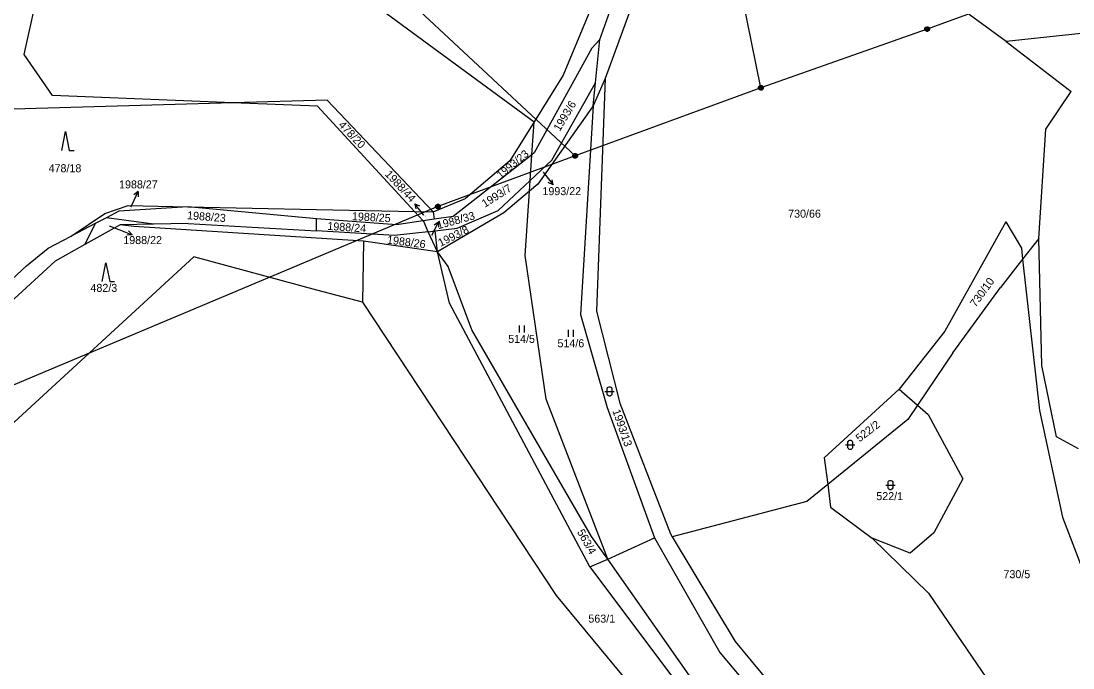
# Model space of a CAD drawing. Extents: x -795483 to -789093, y -1112258 to -1108741.
# Drawn here: x -790611.3 to -790387.8, y -1110596.1 to -1110458.6 of the extents above; entities that cross this region are included whole.
import ezdxf

# ---------------------------------------------------------------- set-up
doc = ezdxf.new("R2010")
doc.units = 0
for name, color, linetype in [('Komunikace', 7, 'Continuous'), ('Vrstva 1', 7, 'Continuous'), ('Vrstva 12', 7, 'Continuous'), ('Vrstva 14', 7, 'Continuous'), ('Vrstva 16', 7, 'Continuous'), ('Vrstva 23', 7, 'Continuous'), ('Vrstva 26', 7, 'Continuous')]:
    doc.layers.add(name, color=color, linetype=linetype)

msp = doc.modelspace()

# ---------------------------------------------------------------- linework, layer by layer
at = {"layer": 'Komunikace'}
for p, q in [((-790500.35, -1110490.73), (-790500.08, -1110491.08)), ((-790587.93, -1110498.14), (-790587.67, -1110497.59)), ((-790525.7, -1110499.91), (-790525.77, -1110499.81)), ((-790592.56, -1110502.13), (-790590.46, -1110502.96)), ((-790524.01, -1110504.16), (-790523.94, -1110504.02))]:
    msp.add_line(p, q, dxfattribs=at)
at = {"layer": 'Vrstva 1'}
for p, q in [((-790477.81, -1110426.08), (-790496.08, -1110470.1)), ((-790473.89, -1110434.66), (-790487.2, -1110470.86)), ((-790561.74, -1110436.24), (-790502.29, -1110480.07)), ((-790610.6, -1110465.74), (-790605.34, -1110441.96)), ((-790402.01, -1110462.96), (-790431.29, -1110441.57)), ((-790488.28, -1110462.52), (-790481.22, -1110442.37)), ((-790380.8, -1110460.68), (-790402.01, -1110462.96)), ((-790488.28, -1110462.52), (-790490.03, -1110464.38)), ((-790489.24, -1110471.78), (-790488.28, -1110462.52)), ((-790402.01, -1110462.96), (-790388.18, -1110473.57)), ((-790604.59, -1110474.45), (-790610.6, -1110465.74)), ((-790490.03, -1110464.38), (-790502.24, -1110486.65)), ((-790496.08, -1110470.1), (-790502.29, -1110480.07)), ((-790487.2, -1110470.86), (-790489.75, -1110476.67)), ((-790487.2, -1110470.86), (-790489.04, -1110520.27)), ((-790498.52, -1110488.18), (-790489.24, -1110471.78)), ((-790489.75, -1110476.67), (-790489.24, -1110471.78)), ((-790566.3, -1110476.01), (-790604.59, -1110474.45)), ((-790546.25, -1110475.44), (-790566.3, -1110476.01)), ((-790523.7, -1110499.17), (-790546.25, -1110475.44)), ((-790393.54, -1110481.62), (-790388.18, -1110473.57)), ((-790566.3, -1110476.01), (-790612.93, -1110477.33)), ((-790548.32, -1110476.74), (-790566.3, -1110476.01)), ((-790527.69, -1110499.09), (-790548.32, -1110476.74)), ((-790489.75, -1110476.67), (-790501.5, -1110493.33)), ((-790489.75, -1110476.67), (-790492.39, -1110520.97)), ((-790502.29, -1110480.07), (-790507.45, -1110488.35)), ((-790502.75, -1110487.05), (-790502.29, -1110480.07)), ((-790395.03, -1110504.86), (-790393.54, -1110481.62)), ((-790502.24, -1110486.65), (-790502.75, -1110487.05)), ((-790502.75, -1110487.05), (-790519.48, -1110500.19)), ((-790507.45, -1110488.35), (-790516.85, -1110496.35)), ((-790503.1, -1110492.51), (-790502.75, -1110487.05)), ((-790503.1, -1110492.51), (-790498.52, -1110488.18)), ((-790509.89, -1110498.93), (-790503.1, -1110492.51)), ((-790503.25, -1110494.79), (-790503.1, -1110492.51)), ((-790501.5, -1110493.33), (-790503.25, -1110494.79)), ((-790503.25, -1110494.79), (-790508.73, -1110499.36)), ((-790504.14, -1110508.43), (-790503.25, -1110494.79)), ((-790593.44, -1110499.55), (-790588.53, -1110497.85)), ((-790588.53, -1110497.85), (-790575.84, -1110498.11)), ((-790523.7, -1110499.17), (-790516.85, -1110496.35)), ((-790600.59, -1110504.32), (-790593.44, -1110499.55)), ((-790590.46, -1110499.04), (-790593.11, -1110500.42)), ((-790575.84, -1110498.11), (-790590.46, -1110499.04)), ((-790548.49, -1110500.66), (-790575.84, -1110498.11)), ((-790575.84, -1110498.11), (-790548.48, -1110498.67)), ((-790548.48, -1110498.67), (-790527.69, -1110499.09)), ((-790525.83, -1110501.1), (-790527.69, -1110499.09)), ((-790527.69, -1110499.09), (-790523.7, -1110499.17)), ((-790523.7, -1110499.17), (-790523.53, -1110500.77)), ((-790508.73, -1110499.36), (-790520.19, -1110506.12)), ((-790518.59, -1110502.68), (-790509.89, -1110498.93)), ((-790595.55, -1110501.69), (-790600.59, -1110504.32)), ((-790595.55, -1110501.69), (-790597.74, -1110506.14)), ((-790590.23, -1110501.93), (-790597.74, -1110506.14)), ((-790593.11, -1110500.42), (-790595.55, -1110501.69)), ((-790583.11, -1110501.79), (-790593.11, -1110500.42)), ((-790583.11, -1110501.79), (-790590.23, -1110501.93)), ((-790587.3, -1110502.29), (-790590.23, -1110501.93)), ((-790548.52, -1110504.75), (-790587.3, -1110502.29)), ((-790575.74, -1110501.64), (-790583.11, -1110501.79)), ((-790575.74, -1110501.64), (-790548.51, -1110503.2)), ((-790548.51, -1110503.2), (-790548.49, -1110500.66)), ((-790531.48, -1110501.91), (-790548.49, -1110500.66)), ((-790525.83, -1110501.1), (-790531.48, -1110501.91)), ((-790523.53, -1110500.77), (-790525.83, -1110501.1)), ((-790525.69, -1110501.25), (-790525.83, -1110501.1)), ((-790524.76, -1110503.41), (-790525.69, -1110501.25)), ((-790519.48, -1110500.19), (-790523.53, -1110500.77)), ((-790402.03, -1110501.3), (-790415.04, -1110524.53)), ((-790402.03, -1110501.3), (-790398.76, -1110506.9)), ((-790605.52, -1110506.9), (-790600.59, -1110504.32)), ((-790531.91, -1110504.24), (-790548.51, -1110503.2)), ((-790524.76, -1110503.41), (-790531.91, -1110504.24)), ((-790524.76, -1110503.41), (-790523.27, -1110503.23)), ((-790522.8, -1110507.65), (-790524.76, -1110503.41)), ((-790523.27, -1110503.23), (-790518.59, -1110502.68)), ((-790522.8, -1110507.65), (-790523.27, -1110503.23)), ((-790597.74, -1110506.14), (-790604.04, -1110509.67)), ((-790538.49, -1110505.38), (-790548.52, -1110504.75)), ((-790538.49, -1110505.38), (-790538.75, -1110518.41)), ((-790522.8, -1110507.65), (-790538.49, -1110505.38)), ((-790520.19, -1110506.12), (-790522.8, -1110507.65)), ((-790395.03, -1110504.86), (-790398.5, -1110509.27)), ((-790394.44, -1110531.82), (-790395.03, -1110504.86)), ((-790574.59, -1110508.76), (-790618.84, -1110549.45)), ((-790610.12, -1110510.69), (-790605.52, -1110506.9)), ((-790548.44, -1110515.8), (-790574.59, -1110508.76)), ((-790520.23, -1110518.56), (-790522.8, -1110507.65)), ((-790520.5, -1110510.81), (-790522.8, -1110507.65)), ((-790499.68, -1110538.97), (-790504.14, -1110508.43)), ((-790398.76, -1110506.9), (-790398.5, -1110509.27)), ((-790604.04, -1110509.67), (-790632.13, -1110535.54)), ((-790631.9, -1110530.88), (-790610.12, -1110510.69)), ((-790515.53, -1110524.27), (-790520.5, -1110510.81)), ((-790398.5, -1110509.27), (-790403.22, -1110515.28)), ((-790398.5, -1110509.27), (-790394.93, -1110541.4)), ((-790413.35, -1110529.14), (-790403.22, -1110515.28)), ((-790538.75, -1110518.41), (-790548.44, -1110515.8)), ((-790538.75, -1110518.41), (-790497.57, -1110580.71)), ((-790490.44, -1110574.65), (-790520.23, -1110518.56)), ((-790492.39, -1110520.97), (-790486.72, -1110540.8)), ((-790489.04, -1110520.27), (-790484.08, -1110539.86)), ((-790490.06, -1110568.16), (-790515.53, -1110524.27)), ((-790415.04, -1110524.53), (-790424.72, -1110536.85)), ((-790413.35, -1110529.14), (-790420.83, -1110540.25)), ((-790391.31, -1110547.01), (-790394.44, -1110531.82)), ((-790424.72, -1110536.85), (-790440.64, -1110551.5)), ((-790424.72, -1110536.85), (-790420.83, -1110540.25)), ((-790486.64, -1110573.03), (-790499.68, -1110538.97)), ((-790484.08, -1110539.86), (-790473.3, -1110567.62)), ((-790420.83, -1110540.25), (-790422.88, -1110543.29)), ((-790420.83, -1110540.25), (-790418.57, -1110542.23)), ((-790486.72, -1110540.8), (-790476.67, -1110568.47)), ((-790418.57, -1110542.23), (-790411.19, -1110555.95)), ((-790394.93, -1110541.4), (-790390.03, -1110564.08)), ((-790422.88, -1110543.29), (-790439.91, -1110557.13)), ((-790386.66, -1110549.55), (-790391.31, -1110547.01)), ((-790440.64, -1110551.5), (-790439.91, -1110557.13)), ((-790411.19, -1110555.95), (-790417.34, -1110567.44)), ((-790439.91, -1110557.13), (-790444.33, -1110560.72)), ((-790439.91, -1110557.13), (-790439.29, -1110561.97)), ((-790444.33, -1110560.72), (-790472.93, -1110568.23)), ((-790439.29, -1110561.97), (-790430.46, -1110568.54)), ((-790390.03, -1110564.08), (-790377.58, -1110596.73)), ((-790486.64, -1110573.03), (-790490.06, -1110568.16)), ((-790486.64, -1110573.03), (-790476.67, -1110568.47)), ((-790476.67, -1110568.47), (-790462.8, -1110592.84)), ((-790473.3, -1110567.62), (-790472.93, -1110568.23)), ((-790472.93, -1110568.23), (-790459.56, -1110590.5)), ((-790422.42, -1110571.76), (-790430.46, -1110568.54)), ((-790430.46, -1110568.54), (-790418.48, -1110580.26)), ((-790417.34, -1110567.44), (-790422.42, -1110571.76)), ((-790490.44, -1110574.65), (-790486.64, -1110573.03)), ((-790451, -1110623.73), (-790486.64, -1110573.03)), ((-790490.44, -1110574.65), (-790431.19, -1110653.59)), ((-790418.48, -1110580.26), (-790397.32, -1110611.16)), ((-790497.57, -1110580.71), (-790457.29, -1110629.5)), ((-790459.56, -1110590.5), (-790426.68, -1110630.31)), ((-790462.8, -1110592.84), (-790429.93, -1110631.99))]:
    msp.add_line(p, q, dxfattribs=at)
at = {"layer": 'Vrstva 12'}
for p, q in [((-790454.09, -1110472.82), (-790465.99, -1110414.73)), ((-790493.58, -1110487.27), (-790547.1, -1110437.27)), ((-790380.24, -1110446.28), (-790418.77, -1110460.32)), ((-790418.77, -1110460.32), (-790454.09, -1110472.82)), ((-790454.09, -1110472.82), (-790493.58, -1110487.27)), ((-790493.58, -1110487.27), (-790522.7, -1110498.06)), ((-790522.7, -1110498.06), (-790614.27, -1110536.56))]:
    msp.add_line(p, q, dxfattribs=at)
at = {"layer": 'Vrstva 16'}
for p, q in [((-790500.08, -1110491.08), (-790498.26, -1110493.47)), ((-790498.26, -1110493.47), (-790499.26, -1110492.97)), ((-790498.26, -1110493.47), (-790498.47, -1110492.37)), ((-790587.67, -1110497.59), (-790586.39, -1110494.88)), ((-790586.39, -1110494.88), (-790587.27, -1110495.57)), ((-790586.39, -1110494.88), (-790586.36, -1110496)), ((-790525.77, -1110499.81), (-790527.63, -1110497.46)), ((-790527.63, -1110497.46), (-790527.4, -1110498.55)), ((-790527.63, -1110497.46), (-790526.62, -1110497.93)), ((-790523.94, -1110504.02), (-790522.57, -1110501.35)), ((-790522.57, -1110501.35), (-790523.47, -1110502.01)), ((-790522.57, -1110501.35), (-790522.58, -1110502.47)), ((-790590.46, -1110502.96), (-790587.67, -1110504.06)), ((-790587.67, -1110504.06), (-790588.78, -1110504.16)), ((-790587.67, -1110504.06), (-790588.42, -1110503.23))]:
    msp.add_line(p, q, dxfattribs=at)
at = {"layer": 'Vrstva 23'}
for p, q in [((-790602.61, -1110486.13), (-790601.81, -1110482.13)), ((-790601.81, -1110482.13), (-790601.01, -1110486.13)), ((-790601.01, -1110486.13), (-790600.01, -1110486.13)), ((-790594.03, -1110513.99), (-790593.23, -1110509.99)), ((-790593.23, -1110509.99), (-790592.43, -1110513.99)), ((-790592.43, -1110513.99), (-790591.43, -1110513.99)), ((-790505.38, -1110524.84), (-790505.38, -1110523.34)), ((-790504.38, -1110523.34), (-790504.38, -1110524.84)), ((-790494.95, -1110525.77), (-790494.95, -1110524.27)), ((-790493.95, -1110524.27), (-790493.95, -1110525.77)), ((-790487.25, -1110537.35), (-790485.25, -1110537.35)), ((-790486.75, -1110536.75), (-790486.65, -1110536.55)), ((-790486.75, -1110537.95), (-790486.75, -1110536.75)), ((-790486.65, -1110538.15), (-790486.75, -1110537.95)), ((-790486.65, -1110536.55), (-790486.55, -1110536.45)), ((-790486.55, -1110536.45), (-790486.35, -1110536.35)), ((-790486.35, -1110536.35), (-790486.15, -1110536.35)), ((-790486.15, -1110536.35), (-790485.95, -1110536.45)), ((-790485.95, -1110536.45), (-790485.85, -1110536.55)), ((-790485.85, -1110536.55), (-790485.75, -1110536.75)), ((-790485.75, -1110537.95), (-790485.85, -1110538.15)), ((-790485.75, -1110536.75), (-790485.75, -1110537.95)), ((-790486.55, -1110538.25), (-790486.65, -1110538.15)), ((-790486.35, -1110538.35), (-790486.55, -1110538.25)), ((-790486.15, -1110538.35), (-790486.35, -1110538.35)), ((-790485.95, -1110538.25), (-790486.15, -1110538.35)), ((-790485.85, -1110538.15), (-790485.95, -1110538.25)), ((-790436.12, -1110548.72), (-790434.12, -1110548.72)), ((-790435.62, -1110548.12), (-790435.52, -1110547.92)), ((-790435.62, -1110549.32), (-790435.62, -1110548.12)), ((-790435.52, -1110547.92), (-790435.42, -1110547.82)), ((-790435.42, -1110547.82), (-790435.22, -1110547.72)), ((-790435.22, -1110547.72), (-790435.02, -1110547.72)), ((-790435.02, -1110547.72), (-790434.82, -1110547.82)), ((-790434.82, -1110547.82), (-790434.72, -1110547.92)), ((-790434.72, -1110547.92), (-790434.62, -1110548.12)), ((-790434.62, -1110548.12), (-790434.62, -1110549.32)), ((-790435.52, -1110549.52), (-790435.62, -1110549.32)), ((-790435.42, -1110549.62), (-790435.52, -1110549.52)), ((-790435.22, -1110549.72), (-790435.42, -1110549.62)), ((-790435.02, -1110549.72), (-790435.22, -1110549.72)), ((-790434.82, -1110549.62), (-790435.02, -1110549.72)), ((-790434.72, -1110549.52), (-790434.82, -1110549.62)), ((-790434.62, -1110549.32), (-790434.72, -1110549.52)), ((-790427.59, -1110557.26), (-790425.59, -1110557.26)), ((-790427.09, -1110556.66), (-790426.99, -1110556.46)), ((-790427.09, -1110557.86), (-790427.09, -1110556.66)), ((-790426.99, -1110558.06), (-790427.09, -1110557.86)), ((-790426.99, -1110556.46), (-790426.89, -1110556.36)), ((-790426.89, -1110558.16), (-790426.99, -1110558.06)), ((-790426.89, -1110556.36), (-790426.69, -1110556.26)), ((-790426.69, -1110558.26), (-790426.89, -1110558.16)), ((-790426.69, -1110556.26), (-790426.49, -1110556.26)), ((-790426.49, -1110556.26), (-790426.29, -1110556.36)), ((-790426.29, -1110558.16), (-790426.49, -1110558.26)), ((-790426.29, -1110556.36), (-790426.19, -1110556.46)), ((-790426.19, -1110558.06), (-790426.29, -1110558.16)), ((-790426.19, -1110556.46), (-790426.09, -1110556.66)), ((-790426.09, -1110557.86), (-790426.19, -1110558.06)), ((-790426.09, -1110556.66), (-790426.09, -1110557.86)), ((-790426.49, -1110558.26), (-790426.69, -1110558.26))]:
    msp.add_line(p, q, dxfattribs=at)
at = {"layer": 'Vrstva 26'}
for p, q in [((-790419.07, -1110459.92), (-790418.87, -1110459.82)), ((-790418.87, -1110459.82), (-790418.67, -1110459.82)), ((-790418.67, -1110459.82), (-790418.47, -1110459.92)), ((-790419.27, -1110460.22), (-790419.17, -1110460.02)), ((-790419.27, -1110460.42), (-790419.27, -1110460.22)), ((-790419.17, -1110460.62), (-790419.27, -1110460.42)), ((-790419.17, -1110460.02), (-790419.07, -1110459.92)), ((-790419.07, -1110460.72), (-790419.17, -1110460.62)), ((-790419.07, -1110460.12), (-790419.07, -1110460.52)), ((-790419.07, -1110460.52), (-790418.87, -1110460.62)), ((-790418.87, -1110460.82), (-790419.07, -1110460.72)), ((-790418.87, -1110460.62), (-790418.87, -1110460.02)), ((-790418.87, -1110460.02), (-790418.67, -1110460.02)), ((-790418.67, -1110460.82), (-790418.87, -1110460.82)), ((-790418.67, -1110460.02), (-790418.67, -1110460.62)), ((-790418.67, -1110460.62), (-790418.47, -1110460.52)), ((-790418.47, -1110460.72), (-790418.67, -1110460.82)), ((-790418.47, -1110459.92), (-790418.37, -1110460.02)), ((-790418.47, -1110460.52), (-790418.47, -1110460.12)), ((-790418.37, -1110460.62), (-790418.47, -1110460.72)), ((-790418.37, -1110460.02), (-790418.27, -1110460.22)), ((-790418.27, -1110460.42), (-790418.37, -1110460.62)), ((-790418.27, -1110460.22), (-790418.27, -1110460.42)), ((-790454.59, -1110472.72), (-790454.49, -1110472.52)), ((-790454.59, -1110472.92), (-790454.59, -1110472.72)), ((-790454.49, -1110473.12), (-790454.59, -1110472.92)), ((-790454.49, -1110472.52), (-790454.39, -1110472.42)), ((-790454.39, -1110473.22), (-790454.49, -1110473.12)), ((-790454.39, -1110472.42), (-790454.19, -1110472.32)), ((-790454.39, -1110472.62), (-790454.39, -1110473.02)), ((-790454.39, -1110473.02), (-790454.19, -1110473.12)), ((-790454.19, -1110473.32), (-790454.39, -1110473.22)), ((-790454.19, -1110472.32), (-790453.99, -1110472.32)), ((-790454.19, -1110473.12), (-790454.19, -1110472.52)), ((-790454.19, -1110472.52), (-790453.99, -1110472.52)), ((-790453.99, -1110472.32), (-790453.79, -1110472.42)), ((-790453.99, -1110472.52), (-790453.99, -1110473.12)), ((-790453.99, -1110473.12), (-790453.79, -1110473.02)), ((-790453.79, -1110473.22), (-790453.99, -1110473.32)), ((-790453.79, -1110472.42), (-790453.69, -1110472.52)), ((-790453.79, -1110473.02), (-790453.79, -1110472.62)), ((-790453.69, -1110473.12), (-790453.79, -1110473.22)), ((-790453.69, -1110472.52), (-790453.59, -1110472.72)), ((-790453.59, -1110472.92), (-790453.69, -1110473.12)), ((-790453.59, -1110472.72), (-790453.59, -1110472.92)), ((-790453.99, -1110473.32), (-790454.19, -1110473.32)), ((-790494.08, -1110487.17), (-790493.98, -1110486.97)), ((-790494.08, -1110487.37), (-790494.08, -1110487.17)), ((-790493.98, -1110487.57), (-790494.08, -1110487.37)), ((-790493.98, -1110486.97), (-790493.88, -1110486.87)), ((-790493.88, -1110487.67), (-790493.98, -1110487.57)), ((-790493.88, -1110486.87), (-790493.68, -1110486.77)), ((-790493.88, -1110487.07), (-790493.88, -1110487.47)), ((-790493.88, -1110487.47), (-790493.68, -1110487.57)), ((-790493.68, -1110487.77), (-790493.88, -1110487.67)), ((-790493.68, -1110486.77), (-790493.48, -1110486.77)), ((-790493.68, -1110487.57), (-790493.68, -1110486.97)), ((-790493.68, -1110486.97), (-790493.48, -1110486.97)), ((-790493.48, -1110487.77), (-790493.68, -1110487.77)), ((-790493.48, -1110486.77), (-790493.28, -1110486.87)), ((-790493.48, -1110486.97), (-790493.48, -1110487.57)), ((-790493.48, -1110487.57), (-790493.28, -1110487.47)), ((-790493.28, -1110487.67), (-790493.48, -1110487.77)), ((-790493.28, -1110486.87), (-790493.18, -1110486.97)), ((-790493.28, -1110487.47), (-790493.28, -1110487.07)), ((-790493.18, -1110487.57), (-790493.28, -1110487.67)), ((-790493.18, -1110486.97), (-790493.08, -1110487.17)), ((-790493.08, -1110487.37), (-790493.18, -1110487.57)), ((-790493.08, -1110487.17), (-790493.08, -1110487.37)), ((-790523.2, -1110497.96), (-790523.1, -1110497.76)), ((-790523.1, -1110497.76), (-790523, -1110497.66)), ((-790523, -1110497.66), (-790522.8, -1110497.56)), ((-790523, -1110497.86), (-790523, -1110498.26)), ((-790522.8, -1110497.56), (-790522.6, -1110497.56)), ((-790522.8, -1110498.36), (-790522.8, -1110497.76)), ((-790522.8, -1110497.76), (-790522.6, -1110497.76)), ((-790522.6, -1110497.56), (-790522.4, -1110497.66)), ((-790522.6, -1110497.76), (-790522.6, -1110498.36)), ((-790522.4, -1110497.66), (-790522.3, -1110497.76)), ((-790522.4, -1110498.26), (-790522.4, -1110497.86)), ((-790522.3, -1110497.76), (-790522.2, -1110497.96)), ((-790523.2, -1110498.16), (-790523.2, -1110497.96)), ((-790523.1, -1110498.36), (-790523.2, -1110498.16)), ((-790523, -1110498.46), (-790523.1, -1110498.36)), ((-790523, -1110498.26), (-790522.8, -1110498.36)), ((-790522.8, -1110498.56), (-790523, -1110498.46)), ((-790522.6, -1110498.56), (-790522.8, -1110498.56)), ((-790522.6, -1110498.36), (-790522.4, -1110498.26)), ((-790522.4, -1110498.46), (-790522.6, -1110498.56)), ((-790522.3, -1110498.36), (-790522.4, -1110498.46)), ((-790522.2, -1110498.16), (-790522.3, -1110498.36)), ((-790522.2, -1110497.96), (-790522.2, -1110498.16))]:
    msp.add_line(p, q, dxfattribs=at)

# ---------------------------------------------------------------- texts
at = {"layer": 'Vrstva 14'}
for s, height, rotation, p in [('1993/6', 1.7, 59.0548, (-790496.82, -1110482.2)), ('478/20', 1.7, 313.4813, (-790543.96, -1110480.84)), ('1993/23', 1.65, 39.6729, (-790509.38, -1110492.22)), ('1993/7', 1.7, 32.3007, (-790512.73, -1110498.33)), ('1988/23', 1.7, 355.658, (-790576.03, -1110500.74)), ('1988/25', 1.7, 356.9432, (-790541, -1110500.94)), ('1988/24', 1.7, 356.1042, (-790546.23, -1110503.01)), ('1993/8', 1.7, 26.7541, (-790522.15, -1110506.65)), ('1988/26', 1.7, 352.8733, (-790533.59, -1110505.92)), ('730/10', 1.7, 54.1243, (-790408.46, -1110519.58)), ('1993/13', 1.7, 288.9161, (-790485.66, -1110541.48)), ('522/2', 1.7, 37.4933, (-790433.14, -1110548.2)), ('563/4', 1.7, 299.2946, (-790493.22, -1110567.23))]:
    msp.add_text(s, height=height, rotation=rotation, dxfattribs=at).set_placement(p)
for s, height, p in [('478/18', 1.7, (-790605.41, -1110490.76)), ('1993/22', 0.1, (-790500.63, -1110490.73)), ('1988/27', 0.1, (-790588.21, -1110498.4)), ('1988/44', 0.1, (-790525.76, -1110500.13)), ('730/66', 1.7, (-790448.31, -1110500.42)), ('1988/22', 0.1, (-790592.84, -1110502.13)), ('1988/33', 0.1, (-790524.07, -1110504.37)), ('482/3', 1.7, (-790596.52, -1110516.19)), ('514/5', 1.7, (-790507.78, -1110527.04)), ('514/6', 1.7, (-790497.31, -1110527.97)), ('522/1', 1.7, (-790429.58, -1110560.46)), ('730/5', 1.7, (-790402.57, -1110577.05)), ('563/1', 1.7, (-790490.75, -1110586.5))]:
    msp.add_text(s, height=height, dxfattribs=at).set_placement(p)
at = {"layer": 'Vrstva 16'}
for s, rotation, p in [('1988/44', 312.9235, (-790534.08, -1110491.28)), ('1988/33', 15.2666, (-790522.64, -1110502.89))]:
    msp.add_text(s, height=1.7, rotation=rotation, dxfattribs=at).set_placement(p)
for s, p in [('1988/27', (-790590.44, -1110494.2)), ('1993/22', (-790500.5, -1110495.63)), ('1988/22', (-790589.54, -1110506.03))]:
    msp.add_text(s, height=1.7, dxfattribs=at).set_placement(p)

doc.saveas('drawing.dxf')
